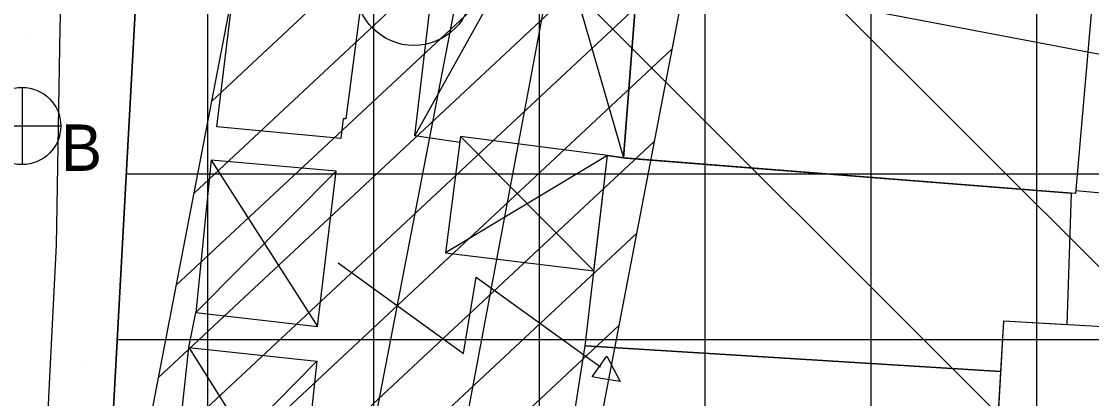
# Model space of a CAD drawing. Extents: x 417995 to 421451, y 4454518 to 4458015.
# Drawn here: x 420170.4 to 420267.2, y 4456783.5 to 4456817.7 of the extents above; entities that cross this region are included whole.
import ezdxf

# ---------------------------------------------------------------- set-up
doc = ezdxf.new("R2010")
doc.units = 0
for name, color, linetype in [('ADAKENARI', 7, 'Continuous'), ('B_Imalat', 7, 'Continuous'), ('B_Mesken', 7, 'Continuous'), ('B_Sundurma', 7, 'Continuous'), ('Hat_ENH', 7, 'Continuous'), ('PL_AYA_PARK_DINLENME', 7, 'Continuous'), ('PL_TİCARET', 7, 'Continuous'), ('S_Rogar_Kapagi_Buski', 7, 'Continuous'), ('S_Serare', 7, 'Continuous'), ('S_Trafo_acik_tip', 7, 'Continuous'), ('Sinir_Duvar_tek_tarafa_ait', 7, 'Continuous'), ('Sinir_Parmaklik_bir_taraf', 7, 'Continuous'), ('SN_TASKIN', 7, 'Continuous'), ('SN_TR_SIVILASMA', 7, 'Continuous'), ('TA_ENH_154', 7, 'Continuous'), ('TA_ENH_KORUMA', 7, 'Continuous'), ('TA_ENH_TARAMA', 7, 'Continuous'), ('TRFAT_PARKALANI', 7, 'Continuous'), ('TRFAT_TİCARET', 7, 'Continuous'), ('Yol_Sose', 7, 'Continuous')]:
    doc.layers.add(name, color=color, linetype=linetype)

msp = doc.modelspace()

# ---------------------------------------------------------------- linework, layer by layer
at = {"layer": 'ADAKENARI'}
msp.add_line((420181.211, 4456828.51), (420178.272, 4456774.945), dxfattribs=at)
at = {"layer": 'B_Imalat'}
for points in [[(420226.785, 4456830.202), (420267.94, 4456827.062), (420265.759, 4456802.091), (420224.848, 4456805.307)], [(420223.416, 4456805.535), (420225.078, 4456805.289), (420265.381, 4456802.12), (420264.977, 4456790.196), (420259.235, 4456790.524), (420258.975, 4456785.968), (420221.388, 4456788.302)], [(420259.235, 4456790.524), (420256.46, 4456741.99), (420279.288, 4456740.685), (420282.063, 4456789.219)], [(420221.388, 4456788.302), (420258.975, 4456785.968), (420257.886, 4456766.929), (420218.409, 4456769.353)]]:
    msp.add_lwpolyline(points, close=True, dxfattribs=at)
at = {"layer": 'B_Mesken'}
msp.add_lwpolyline([(420201.319, 4456821.12), (420199.741, 4456808.844), (420199.497, 4456808.848), (420199.271, 4456807.068), (420188.069, 4456808.136), (420189.83, 4456822.762)], close=True, dxfattribs=at)
at = {"layer": 'B_Sundurma'}
for p, q in [((420211.324, 4456852.443), (420224.848, 4456805.307)), ((420205.987, 4456807.309), (420229.465, 4456849.597)), ((420210.113, 4456807.237), (420222.185, 4456795.074)), ((420187.545, 4456805.112), (420197.176, 4456790.026)), ((420223.416, 4456805.535), (420208.76, 4456796.717)), ((420186.154, 4456791.307), (420198.87, 4456804.095)), ((420185.524, 4456788.15), (420195.532, 4456772.265)), ((420183.95, 4456773.51), (420197.106, 4456786.905))]:
    msp.add_line(p, q, dxfattribs=at)
for points in [[(420210.043, 4456806.694), (420205.987, 4456807.309), (420211.324, 4456852.443), (420229.465, 4456849.597), (420226.785, 4456830.202), (420224.848, 4456805.307), (420223.416, 4456805.535), (420210.113, 4456807.237)], [(420223.416, 4456805.535), (420210.113, 4456807.237), (420208.76, 4456796.717), (420222.185, 4456795.074)], [(420187.545, 4456805.112), (420186.154, 4456791.307), (420197.176, 4456790.026), (420198.87, 4456804.095)], [(420185.524, 4456788.15), (420197.106, 4456786.905), (420195.532, 4456772.265), (420183.95, 4456773.51)]]:
    msp.add_lwpolyline(points, close=True, dxfattribs=at)
at = {"layer": 'Hat_ENH'}
msp.add_lwpolyline([(420238.836, 4456932.047), (420198.452, 4456716.591)], dxfattribs=at)
at = {"layer": 'PL_AYA_PARK_DINLENME'}
msp.add_lwpolyline([(420120.398, 4456617.738), (420148.816, 4456850.393), (420180.502, 4456849.967), (420188.859, 4456847.535), (420181.913, 4456841.306), (420181.211, 4456828.51), (420178.272, 4456774.945), (420178.07, 4456771.27), (420170.418, 4456720.498), (420168.438, 4456707.358), (420165.959, 4456685.571), (420165.211, 4456679.449), (420157.258, 4456614.34)], close=True, dxfattribs=at)
at = {"layer": 'PL_TİCARET'}
msp.add_lwpolyline([(420178.272, 4456774.945), (420181.211, 4456828.51), (420181.913, 4456841.306), (420188.859, 4456847.535), (420203.121, 4456843.385), (420209.464, 4456841.539), (420227.283, 4456836.353), (420237.075, 4456833.504), (420264.51, 4456825.52), (420275.26, 4456822.48), (420288.245, 4456818.613), (420291.882, 4456813.97), (420291.051, 4456799.874), (420290.345, 4456787.89), (420287.321, 4456736.574)], dxfattribs=at)
at = {"layer": 'S_Rogar_Kapagi_Buski'}
for p, q in [((420170.433, 4456811.7), (420170.433, 4456804.7)), ((420166.933, 4456808.2), (420173.933, 4456808.2))]:
    msp.add_line(p, q, dxfattribs=at)
msp.add_circle((420170.433, 4456808.2), 3.5, dxfattribs=at)
at = {"layer": 'S_Serare'}
msp.add_lwpolyline([(420199.04, 4456795.808), (420210.388, 4456787.593), (420211.524, 4456794.501), (420222.779, 4456786.372)], dxfattribs=at)
msp.add_lwpolyline([(420222.027, 4456785.467), (420223.364, 4456787.34), (420224.548, 4456785.052), (420223.029, 4456785.302)], close=True, dxfattribs=at)
at = {"layer": 'S_Trafo_acik_tip'}
msp.add_circle((420205.894, 4456820.739), 5.25, dxfattribs=at)
at = {"layer": 'Sinir_Duvar_tek_tarafa_ait'}
msp.add_lwpolyline([(420185.524, 4456788.15), (420186.154, 4456791.307)], dxfattribs=at)
at = {"layer": 'Sinir_Parmaklik_bir_taraf'}
msp.add_lwpolyline([(420265.784, 4456802.372), (420282.604, 4456800.826), (420282.41, 4456796.684)], dxfattribs=at)
at = {"layer": 'SN_TASKIN'}
msp.add_lwpolyline([(421279.092, 4456215.61), (421195.311, 4456240.09), (421032.227, 4456272.975), (420928.588, 4456320.689), (420834.213, 4456393.35), (420746.644, 4456480.517), (420663.922, 4456586.466), (420574.108, 4456669.499), (420422.961, 4456744.082), (420282.113, 4456812.001), (420160.798, 4456835.053), (420091.41, 4456837.401), (419960.894, 4456961.809), (419854.401, 4457049.617), (419750.612, 4457217.328), (419705.667, 4457319.894), (419669.268, 4457550.581), (419656.393, 4457729.951), (419636.417, 4457793.064)], dxfattribs=at)
at = {"layer": 'SN_TR_SIVILASMA'}
for p, q in [((421274.64, 4455788.685), (420075.791, 4456987.533)), ((421274.408, 4455766.466), (420135.656, 4456905.218))]:
    msp.add_line(p, q, dxfattribs=at)
at = {"layer": 'TA_ENH_154'}
msp.add_lwpolyline([(419862.826, 4455014.236), (420170.138, 4456613.602), (420230.682, 4456928.68), (420176.893, 4457440.836), (420133.437, 4457787.809)], dxfattribs=at)
at = {"layer": 'TA_ENH_KORUMA'}
msp.add_line((420150.495, 4456617.377), (420210.48, 4456929.541), dxfattribs=at)
msp.add_lwpolyline([(420153.622, 4457787.596), (420196.765, 4457443.124), (420250.885, 4456927.819), (420189.78, 4456609.828), (419883.153, 4455014.021)], dxfattribs=at)
at = {"layer": 'TA_ENH_TARAMA'}
for p, q in [((420187.597, 4456810.459), (420237.249, 4456856.861)), ((420185.994, 4456802.117), (420235.646, 4456848.518)), ((420184.391, 4456793.775), (420234.043, 4456840.176)), ((420182.788, 4456785.433), (420232.44, 4456831.834)), ((420181.185, 4456777.09), (420230.837, 4456823.492)), ((420179.582, 4456768.748), (420229.234, 4456815.149)), ((420177.979, 4456760.406), (420227.631, 4456806.807)), ((420176.376, 4456752.064), (420226.028, 4456798.465)), ((420174.773, 4456743.721), (420224.425, 4456790.123))]:
    msp.add_line(p, q, dxfattribs=at)
at = {"layer": 'TRFAT_PARKALANI'}
for p, q in [((420171.114, 4456816.214), (420171.114, 4456816.214)), ((420177.774, 4456807.234), (420177.774, 4456807.234)), ((420176.323, 4456786.67), (420176.323, 4456786.67))]:
    msp.add_line(p, q, dxfattribs=at)
at = {"layer": 'TRFAT_TİCARET'}
for p, q in [((420187.258, 4456611.575), (420187.258, 4456846.1)), ((420202.258, 4456610.192), (420202.258, 4456843.636)), ((420217.258, 4456746.214), (420217.258, 4456839.271)), ((420232.258, 4456746.214), (420232.258, 4456834.906)), ((420247.258, 4456609.751), (420247.258, 4456830.54)), ((420262.258, 4456610.192), (420262.258, 4456826.175)), ((420179.858, 4456803.855), (420291.286, 4456803.855)), ((420179.035, 4456788.855), (420290.402, 4456788.855))]:
    msp.add_line(p, q, dxfattribs=at)
at = {"layer": 'Yol_Sose'}
msp.add_lwpolyline([(420231.008, 4456853.848), (420215.984, 4456861.981), (420202.728, 4456869.027), (420194.802, 4456872.728), (420191.801, 4456873.719), (420188.962, 4456874.462), (420183.795, 4456875.175), (420181.518, 4456874.815), (420179.618, 4456873.904), (420177.364, 4456870.669), (420176.601, 4456868.513), (420175.719, 4456865.509), (420175.22, 4456862.555), (420175.002, 4456860.202), (420174.719, 4456849.603), (420174.439, 4456836.785), (420173.863, 4456817.066), (420173.506, 4456797.401), (420172.866, 4456784.23), (420172.01, 4456766.405)], dxfattribs=at)

# ---------------------------------------------------------------- texts
at = {"layer": 'S_Rogar_Kapagi_Buski'}
msp.add_text('B', height=4.2, dxfattribs=at).set_placement((420173.933, 4456804.136))

doc.saveas('drawing.dxf')
